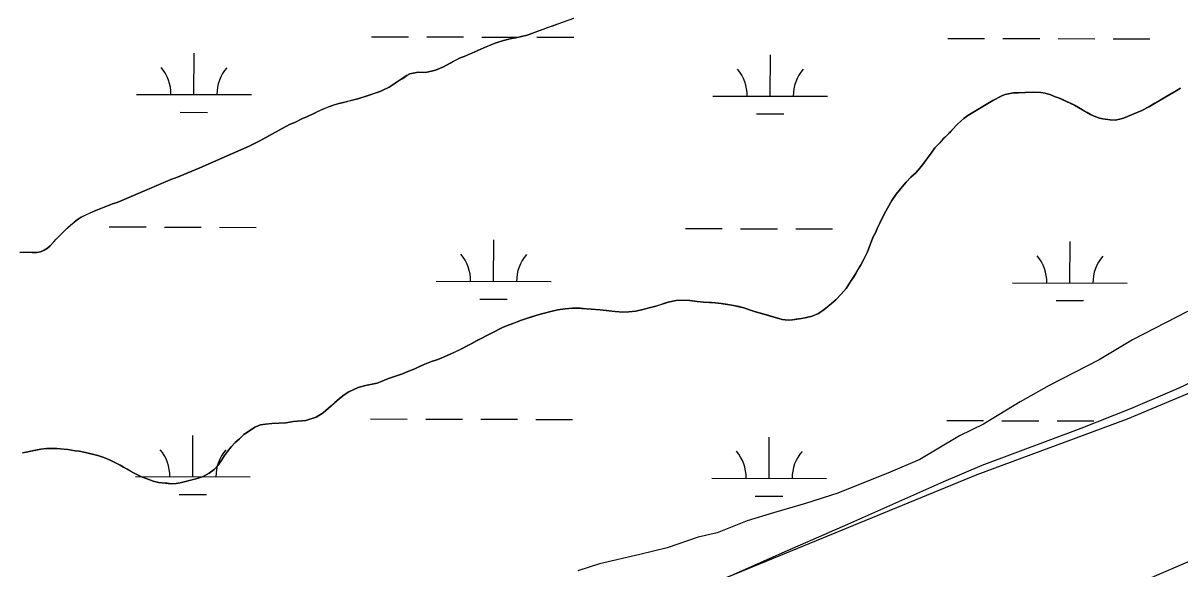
# Model space of a CAD drawing. Extents: x 3161665 to 3199565, y 885729 to 911164.
# Drawn here: x 3187473 to 3188481, y 902391 to 902866 of the extents above; entities that cross this region are included whole.
import ezdxf

# ---------------------------------------------------------------- set-up
doc = ezdxf.new("R2010")
doc.units = 0
for name, color, linetype in [('V-LEVE-TOET', 7, 'Continuous'), ('V-ROAD-CNTR', 7, 'Continuous'), ('V-SITE-VEGE', 7, 'Continuous'), ('V-TOPO-SHOR', 7, 'Continuous'), ('V-WETL-SWMP', 7, 'Continuous')]:
    doc.layers.add(name, color=color, linetype=linetype)

msp = doc.modelspace()

# ---------------------------------------------------------------- linework, layer by layer
at = {"layer": 'V-LEVE-TOET'}
msp.add_lwpolyline([(3189170.7, 902851.9), (3189103.2, 902826.6), (3188962.4, 902765.4), (3188854.5, 902717.2), (3188717, 902654.3), (3188574.1, 902593), (3188479.6, 902548.4), (3188437.5, 902530.3), (3188394.3, 902513.2), (3188308.1, 902481.1), (3188274.6, 902466.9), (3188191, 902429.6), (3188138.4, 902406.6), (3188089.4, 902384.9), (3188021.3, 902358), (3187956, 902334.2), (3187931.6, 902326.6), (3187908.8, 902323), (3187824.5, 902310.7), (3187755.9, 902300.3), (3187596.9, 902269.3), (3187483.7, 902243.4)], dxfattribs=at)
at = {"layer": 'V-ROAD-CNTR'}
msp.add_lwpolyline([(3190800.8, 903501.5), (3190592.6, 903333.9), (3190522.7, 903273.3), (3190443.2, 903210.6), (3190374.9, 903161.7), (3190311, 903120.5), (3190254.3, 903094.1), (3190172, 903059.1), (3190095.9, 903032.8), (3189546.6, 902832.7), (3189227.5, 902712.7), (3189098.7, 902664.9), (3188951, 902603.8), (3188759.4, 902518.3), (3188554.7, 902426), (3188201.4, 902273.9), (3188140.4, 902251.2), (3188073.2, 902227.9), (3188012.5, 902210.1), (3187969.3, 902198.8), (3187322.9, 902058.6), (3186965.7, 901977.5), (3186499.7, 901873.5)], dxfattribs=at)
at = {"layer": 'V-SITE-VEGE'}
for points in [[(3187952.3, 902870), (3187934.3, 902863.8), (3187912, 902855.7), (3187902.1, 902853.2), (3187898.3, 902852.6), (3187891.6, 902851), (3187884.1, 902848.6), (3187874.3, 902844.5), (3187863.4, 902839.6), (3187857.2, 902837.1), (3187853.8, 902835.9), (3187844.9, 902831.3), (3187839.1, 902827.9), (3187832.3, 902825.2), (3187823.8, 902823.1), (3187817.2, 902823.4), (3187810, 902821.9), (3187807.4, 902820.4), (3187791.8, 902810.4), (3187785.8, 902807.4), (3187782.3, 902806.1), (3187771.8, 902802.4), (3187764.6, 902800.2), (3187752, 902797), (3187748.1, 902796.2), (3187741.6, 902794.2), (3187733.4, 902790.9), (3187720.1, 902784.5), (3187717, 902783.2), (3187709.7, 902779.7), (3187705.8, 902778), (3187701.9, 902776), (3187681.9, 902765), (3187678.6, 902763.4), (3187670, 902759), (3187627.1, 902740), (3187606.1, 902731.4), (3187603.1, 902730.4), (3187554.9, 902710), (3187550.8, 902708.7), (3187535, 902702.5), (3187523.7, 902697.1), (3187520.1, 902694.9), (3187517.4, 902692.9), (3187509.6, 902685.8), (3187502, 902678.1), (3187496.6, 902672.3), (3187494.2, 902670.3), (3187491.4, 902668.4), (3187488.2, 902667), (3187485, 902666.3), (3187476.9, 902666.8), (3187470.2, 902666.5)], [(3187728.2, 902523.1), (3187734.3, 902526.9), (3187748.6, 902539.2), (3187752.8, 902542.5), (3187756.7, 902545.1), (3187764.9, 902549), (3187771.4, 902550.7), (3187777.2, 902551.7), (3187781.4, 902552.8), (3187785.9, 902554.5), (3187791.4, 902556.7), (3187803.4, 902560.9), (3187808.1, 902562.7), (3187814.1, 902565.2), (3187821.4, 902568.5), (3187828.7, 902571.5), (3187833.3, 902573), (3187837.1, 902574.5), (3187839.9, 902575.7), (3187844.4, 902577.5), (3187855.6, 902582.8), (3187869.7, 902590.4), (3187891.2, 902601.5), (3187907.1, 902607.4), (3187920.5, 902611.8), (3187925.9, 902613.2), (3187932.8, 902615), (3187938.9, 902616.4), (3187945.3, 902617.5), (3187951.6, 902618), (3187955.4, 902618), (3187967.7, 902617.2), (3187975.8, 902616.5), (3187988.7, 902614.9), (3187995.4, 902614.5), (3188000.7, 902614.7), (3188006.7, 902615.4), (3188012.8, 902616.7), (3188019.5, 902618.4), (3188024.2, 902619.7), (3188035, 902623.2), (3188041.8, 902624.7), (3188047.2, 902625), (3188053.8, 902624.5), (3188060.1, 902623.7), (3188065.7, 902623.2), (3188075.8, 902622.7), (3188081.1, 902622), (3188091.9, 902620.2), (3188100.7, 902618.2), (3188106.6, 902616.3), (3188110, 902615), (3188134.1, 902608.1), (3188139.4, 902607.6), (3188143.3, 902607.9), (3188151.1, 902609), (3188154.2, 902609.5), (3188160.4, 902611.1), (3188165.7, 902613.2), (3188170.9, 902616.7), (3188180.9, 902625.1), (3188185.6, 902630), (3188189.9, 902635.1), (3188198.2, 902648), (3188202.4, 902655.2), (3188204.6, 902659.3), (3188208.4, 902667.1), (3188213.4, 902679.9), (3188215.7, 902684.1), (3188216.9, 902687.2), (3188219.3, 902691.9), (3188223.2, 902700.3), (3188229.6, 902711.8), (3188233.5, 902717.3), (3188238.6, 902723.7), (3188242.1, 902727.5), (3188246.3, 902731.9), (3188250.6, 902735.8), (3188254.2, 902739.8), (3188257.5, 902744.1), (3188263.9, 902753), (3188267.2, 902757.4), (3188271.4, 902762), (3188276.4, 902767.1), (3188287.3, 902778.5), (3188292.3, 902783), (3188295.9, 902785.6), (3188317.7, 902798.7), (3188325.5, 902802.9), (3188328.4, 902803.9), (3188335.8, 902805.4), (3188340, 902805.4), (3188352.2, 902806.1), (3188359.5, 902805.6), (3188363.3, 902805), (3188368.1, 902803.5), (3188371.9, 902802), (3188374.8, 902801), (3188381.8, 902797.9), (3188388.7, 902794.6), (3188392.4, 902792.6)], [(3188392.4, 902792.6), (3188402.7, 902786.6), (3188405.9, 902785), (3188410.5, 902783.3), (3188413.4, 902782.7), (3188419.8, 902781.9), (3188424.2, 902781.7), (3188428.4, 902782.4), (3188431.6, 902783.3), (3188447.4, 902789.9), (3188453.5, 902793.1), (3188463.5, 902799.1), (3188471.9, 902804), (3188477.4, 902807), (3188481, 902809.4)], [(3188487.2, 902614.9), (3188439.4, 902590.4), (3188410.2, 902573.1), (3188366.6, 902550.6), (3188341.6, 902536.3), (3188309.4, 902516.9), (3188288.6, 902506.7), (3188254.2, 902486.3), (3188228.3, 902475.1), (3188182.6, 902456.9), (3188154.5, 902447.8), (3188126.5, 902439.7), (3188103.7, 902432.7), (3188077.7, 902422.5), (3188061.1, 902418.5), (3188034.1, 902409.4), (3188010.3, 902403.4), (3187975, 902395.4), (3187956.3, 902389.3)], [(3187472.4, 902492), (3187475.7, 902492.6), (3187479.8, 902493.6), (3187488.5, 902495.2), (3187493.5, 902495.7), (3187498.5, 902495.9), (3187502.3, 902495.8), (3187511.9, 902495), (3187518.3, 902493.9), (3187522, 902493.4), (3187527.3, 902492.3), (3187538.2, 902489.6), (3187543.4, 902487.9), (3187548.9, 902485.5), (3187553, 902483.7), (3187557.6, 902481.3), (3187560.4, 902479.6), (3187569.1, 902474.7), (3187572.6, 902472.9), (3187575.6, 902471.5), (3187582.6, 902468.7), (3187586.2, 902467.5), (3187590.9, 902466.3), (3187594.1, 902465.9), (3187602, 902465.1), (3187606.3, 902465.4), (3187609.9, 902465.8), (3187624.6, 902469.6), (3187629.8, 902471.4), (3187635.1, 902474.4), (3187639.6, 902477.5), (3187642.6, 902481.1), (3187645.6, 902485.2), (3187648.6, 902489.8), (3187651.1, 902493.3), (3187654.4, 902497.2), (3187657.9, 902501), (3187661.4, 902504.3), (3187665.4, 902507.9), (3187670.3, 902511.3), (3187675, 902514.3), (3187679.9, 902516.4), (3187684.1, 902517), (3187689.8, 902517.5), (3187695.9, 902517.7), (3187702, 902518.2), (3187708.6, 902519.2), (3187719.4, 902520.2), (3187728.2, 902523.1)]]:
    msp.add_lwpolyline(points, dxfattribs=at)
at = {"layer": 'V-TOPO-SHOR'}
for points in [[(3190789, 903645.6), (3190484.6, 903401), (3190262.1, 903239.8), (3190182, 903195.5), (3190086, 903156.7), (3189718.7, 903018), (3189331.9, 902877.5), (3188856.1, 902700), (3188711.1, 902637.2), (3188434.6, 902521.4), (3188303.8, 902472.8), (3187952.5, 902328.8), (3187900.1, 902317.3), (3187862.7, 902312.1), (3187533, 902249.7), (3187400.5, 902215.4), (3186972.9, 902119.4), (3186492.8, 902017.4)], [(3187930.5, 902862.5), (3187934.3, 902863.8), (3187937.7, 902864.9), (3187942.1, 902866.5)], [(3187470.2, 902666.5), (3187473.5, 902666.6), (3187476.9, 902666.8), (3187481, 902666.5), (3187485, 902666.4), (3187488.2, 902667), (3187491.4, 902668.4), (3187494.2, 902670.3), (3187496.6, 902672.3), (3187499.8, 902675.7), (3187502, 902678.1), (3187504.2, 902680.4), (3187506.5, 902682.6), (3187509.6, 902685.8), (3187512.1, 902688.1), (3187514.4, 902690.2), (3187517.4, 902692.9), (3187520.1, 902694.9), (3187523.7, 902697.1), (3187527.8, 902699.1), (3187531.5, 902700.8), (3187535, 902702.5), (3187538.5, 902703.9), (3187550.8, 902708.7), (3187554.9, 902710), (3187599.8, 902729), (3187603.1, 902730.4), (3187606.1, 902731.4), (3187627.1, 902740), (3187670, 902759), (3187678.6, 902763.4), (3187681.9, 902765), (3187701.9, 902776), (3187705.8, 902778), (3187709.7, 902779.7), (3187713.6, 902781.5), (3187717, 902783.2), (3187720.1, 902784.5), (3187727, 902787.8), (3187730.5, 902789.6), (3187733.4, 902790.9), (3187738.2, 902792.9), (3187741.6, 902794.2), (3187744.9, 902795.2), (3187748.1, 902796.2), (3187752, 902797), (3187756, 902798), (3187764.6, 902800.2), (3187768.1, 902801.3), (3187771.8, 902802.4), (3187775.3, 902803.6), (3187778.5, 902804.8), (3187782.3, 902806.1), (3187785.8, 902807.4), (3187791.8, 902810.4), (3187797.1, 902813.7), (3187800.1, 902815.7), (3187803.8, 902818), (3187807.4, 902820.4), (3187810, 902821.9), (3187817.2, 902823.4), (3187823.8, 902823.1), (3187832.3, 902825.2), (3187839.1, 902827.9), (3187844.9, 902831.3), (3187848, 902832.9), (3187850.9, 902834.5), (3187853.8, 902835.9), (3187857.2, 902837.1), (3187860.4, 902838.4), (3187863.4, 902839.6), (3187867.1, 902841.3), (3187874.3, 902844.5), (3187877.5, 902845.9), (3187884.1, 902848.6), (3187887.7, 902849.8), (3187891.6, 902851), (3187895, 902851.8), (3187898.3, 902852.6), (3187902.1, 902853.2), (3187912, 902855.7), (3187923.8, 902859.9), (3187927, 902861.1), (3187930.5, 902862.5)], [(3188481, 902809.4), (3188477.4, 902807), (3188471.9, 902804), (3188468.4, 902801.9), (3188463.5, 902799.1), (3188458.9, 902796.3), (3188453.5, 902793.1), (3188447.4, 902789.9), (3188431.6, 902783.3), (3188428.4, 902782.4), (3188424.2, 902781.7), (3188419.8, 902781.9), (3188413.4, 902782.7), (3188410.5, 902783.3), (3188405.9, 902785), (3188402.7, 902786.6), (3188399.7, 902788.4), (3188395.8, 902790.6), (3188392.4, 902792.6), (3188388.7, 902794.6), (3188385.9, 902796), (3188381.8, 902797.9), (3188378.2, 902799.6), (3188374.8, 902801), (3188371.9, 902802), (3188368.1, 902803.5), (3188363.3, 902805), (3188359.5, 902805.6), (3188352.2, 902806.1), (3188345.5, 902805.7), (3188340, 902805.4), (3188335.8, 902805.4), (3188328.4, 902803.9), (3188325.5, 902802.9), (3188317.7, 902798.7), (3188295.9, 902785.6), (3188292.3, 902783), (3188287.3, 902778.5), (3188282, 902772.9), (3188279.8, 902770.7), (3188276.4, 902767.1), (3188274.2, 902765), (3188271.4, 902762), (3188267.2, 902757.4), (3188263.9, 902753), (3188260.3, 902748), (3188257.5, 902744.1), (3188254.2, 902739.8), (3188250.6, 902735.8), (3188246.3, 902731.9), (3188242.1, 902727.5), (3188238.6, 902723.7), (3188236.3, 902720.7), (3188233.5, 902717.3), (3188229.6, 902711.8), (3188223.2, 902700.3), (3188220.9, 902695.3), (3188219.3, 902691.9), (3188216.9, 902687.2), (3188215.7, 902684.1), (3188213.4, 902679.9), (3188210.9, 902673.4), (3188208.4, 902667.1), (3188206, 902662), (3188204.6, 902659.3), (3188202.4, 902655.2), (3188200.8, 902652.5), (3188198.2, 902648), (3188196.5, 902645.3), (3188193.8, 902641.2), (3188189.9, 902635.1), (3188185.6, 902630), (3188180.9, 902625.1), (3188175.1, 902620.2), (3188170.9, 902616.7), (3188165.7, 902613.2), (3188160.4, 902611.1), (3188154.2, 902609.5), (3188151.1, 902609), (3188146.4, 902608.3)], [(3188146.4, 902608.3), (3188143.3, 902607.9), (3188139.4, 902607.6), (3188134.1, 902608.1), (3188123.4, 902611.2), (3188118.5, 902612.6), (3188110, 902615), (3188106.6, 902616.3), (3188100.7, 902618.2), (3188096.3, 902619.3), (3188091.9, 902620.2), (3188085.1, 902621.3), (3188081.1, 902622), (3188075.8, 902622.7), (3188072.6, 902622.9), (3188065.7, 902623.2), (3188060.1, 902623.7), (3188053.8, 902624.5), (3188047.2, 902625), (3188041.8, 902624.7), (3188035, 902623.2), (3188031.9, 902622.2), (3188027.4, 902620.7), (3188024.2, 902619.7), (3188019.5, 902618.4), (3188012.8, 902616.7), (3188006.7, 902615.4), (3188000.7, 902614.7), (3187995.4, 902614.5), (3187988.7, 902614.9), (3187985.7, 902615.2), (3187981.1, 902615.8), (3187975.8, 902616.5), (3187967.7, 902617.2), (3187963.6, 902617.5), (3187958.5, 902617.9), (3187955.4, 902618), (3187951.6, 902618), (3187945.3, 902617.5), (3187938.9, 902616.4), (3187932.8, 902615), (3187925.9, 902613.2), (3187920.5, 902611.8), (3187914.2, 902609.8), (3187907.1, 902607.4), (3187900.5, 902605), (3187895.4, 902603.1), (3187891.2, 902601.5), (3187869.7, 902590.4), (3187864.1, 902587.3), (3187860.5, 902585.5), (3187855.6, 902582.8), (3187852.4, 902581.2), (3187847.5, 902579), (3187844.4, 902577.5), (3187839.9, 902575.7), (3187837.1, 902574.5), (3187833.3, 902573), (3187828.7, 902571.5), (3187821.4, 902568.5), (3187817.2, 902566.6), (3187814.1, 902565.2), (3187808.1, 902562.7), (3187803.4, 902560.9), (3187797.5, 902558.8), (3187791.4, 902556.7), (3187785.9, 902554.5), (3187781.4, 902552.8), (3187777.2, 902551.7), (3187771.4, 902550.7), (3187764.9, 902549), (3187756.7, 902545.1), (3187752.8, 902542.5), (3187748.6, 902539.2), (3187744.6, 902535.8), (3187741.4, 902533), (3187734.3, 902526.9), (3187728.2, 902523.1), (3187719.4, 902520.2), (3187708.6, 902519.2), (3187702, 902518.2), (3187695.9, 902517.7), (3187689.8, 902517.5), (3187684.1, 902517), (3187679.9, 902516.4), (3187675, 902514.3), (3187670.3, 902511.3), (3187665.4, 902507.9), (3187661.4, 902504.3), (3187657.9, 902501), (3187654.4, 902497.2), (3187651.1, 902493.3), (3187648.6, 902489.8), (3187645.6, 902485.2), (3187642.6, 902481.1), (3187639.6, 902477.5), (3187635.1, 902474.4), (3187629.8, 902471.4), (3187624.6, 902469.6), (3187621.5, 902468.8), (3187616.9, 902467.6)], [(3187616.9, 902467.6), (3187609.9, 902465.8), (3187606.3, 902465.4), (3187602, 902465.1), (3187598.4, 902465.5), (3187594.1, 902465.9), (3187590.9, 902466.3), (3187586.2, 902467.5), (3187582.6, 902468.7), (3187578.6, 902470.2), (3187575.6, 902471.5), (3187572.6, 902472.9), (3187569.1, 902474.7), (3187566.5, 902476.2), (3187563.7, 902477.8), (3187560.4, 902479.6), (3187557.6, 902481.3), (3187553, 902483.7), (3187548.9, 902485.5), (3187543.4, 902487.9), (3187538.2, 902489.6), (3187532.3, 902491.1), (3187527.3, 902492.3), (3187522, 902493.4), (3187518.3, 902493.9), (3187511.9, 902495), (3187508.1, 902495.3), (3187502.3, 902495.8), (3187498.5, 902495.9), (3187493.5, 902495.7), (3187488.5, 902495.2), (3187483.8, 902494.4), (3187479.8, 902493.6), (3187475.7, 902492.6), (3187472.4, 902492)]]:
    msp.add_lwpolyline(points, dxfattribs=at)
at = {"layer": 'V-WETL-SWMP'}
for p, q in [((3187776.6, 902854.2), (3187808.6, 902854.1)), ((3187824.6, 902854.1), (3187856.6, 902854)), ((3187872.6, 902853.9), (3187904.6, 902853.9)), ((3187920.6, 902853.8), (3187952.6, 902853.7)), ((3188278.5, 902852.8), (3188310.5, 902852.7)), ((3188326.5, 902852.7), (3188358.5, 902852.6)), ((3188374.5, 902852.6), (3188406.5, 902852.5)), ((3188422.5, 902852.4), (3188454.5, 902852.3)), ((3187621.9, 902803.9), (3187622, 902839.9)), ((3188123.8, 902802.5), (3188123.9, 902838.5)), ((3187571.9, 902804), (3187671.9, 902803.8)), ((3188073.8, 902802.6), (3188173.8, 902802.4)), ((3187609.8, 902788.5), (3187633.8, 902788.4)), ((3188111.7, 902787.1), (3188135.7, 902787)), ((3187548.1, 902688.7), (3187580.1, 902688.6)), ((3187596.1, 902688.5), (3187628.1, 902688.4)), ((3187644.1, 902688.4), (3187676.1, 902688.3)), ((3188050, 902687.3), (3188082, 902687.2)), ((3188098, 902687.1), (3188130, 902687.1)), ((3188146, 902687), (3188178, 902686.9)), ((3187882.9, 902641.3), (3187883, 902677.3)), ((3188384.8, 902639.9), (3188384.9, 902675.9)), ((3187832.9, 902641.4), (3187932.9, 902641.2)), ((3188334.8, 902640.1), (3188434.8, 902639.8)), ((3187870.8, 902625.9), (3187894.8, 902625.8)), ((3188372.7, 902624.5), (3188396.7, 902624.5)), ((3187775.7, 902521.5), (3187807.7, 902521.4)), ((3187823.7, 902521.4), (3187855.7, 902521.3)), ((3187871.7, 902521.3), (3187903.7, 902521.2)), ((3187919.7, 902521.1), (3187951.7, 902521)), ((3188277.6, 902520.1), (3188309.6, 902520.1)), ((3188325.6, 902520), (3188357.6, 902519.9)), ((3188373.6, 902519.9), (3188405.6, 902519.8)), ((3187620.9, 902471.2), (3187621, 902507.2)), ((3188122.9, 902469.8), (3188123, 902505.8)), ((3187570.9, 902471.4), (3187670.9, 902471.1)), ((3188072.9, 902470), (3188172.9, 902469.7)), ((3187608.9, 902455.8), (3187632.9, 902455.8)), ((3188110.8, 902454.4), (3188134.8, 902454.4))]:
    msp.add_line(p, q, dxfattribs=at)
msp.add_lwpolyline([(3188574.1, 902593), (3188479.6, 902548.4), (3188437.5, 902530.3), (3188394.3, 902513.2), (3188308.1, 902481.1), (3188274.6, 902466.9), (3188191, 902429.6), (3188138.4, 902406.6), (3188089.4, 902384.9), (3188021.3, 902358), (3187956, 902334.2), (3187931.6, 902326.6), (3187908.8, 902323), (3187824.5, 902310.7), (3187755.9, 902300.3), (3187596.9, 902269.3), (3187483.7, 902243.4), (3187287.4, 902195), (3187138.5, 902163.2), (3187039, 902138.3), (3186903.8, 902108.2)], dxfattribs=at)
for centre, start, end in [((3187566.6, 902804.5), 359.0698, 40.6135), ((3187677.1, 902804.2), 139.0698, 180.6135), ((3188068.5, 902803.1), 359.0698, 40.6135), ((3188179, 902802.8), 139.0698, 180.6135), ((3187827.6, 902641.9), 359.0698, 40.6135), ((3187938.1, 902641.6), 139.0698, 180.6135), ((3188329.5, 902640.5), 359.0698, 40.6135), ((3188440, 902640.2), 139.0698, 180.6135), ((3187565.7, 902471.8), 359.0698, 40.6135), ((3187676.2, 902471.5), 139.0698, 180.6135), ((3188067.6, 902470.5), 359.0698, 40.6135), ((3188178.1, 902470.2), 139.0698, 180.6135)]:
    msp.add_arc(centre, 35.2, start, end, dxfattribs=at)

doc.saveas('drawing.dxf')
